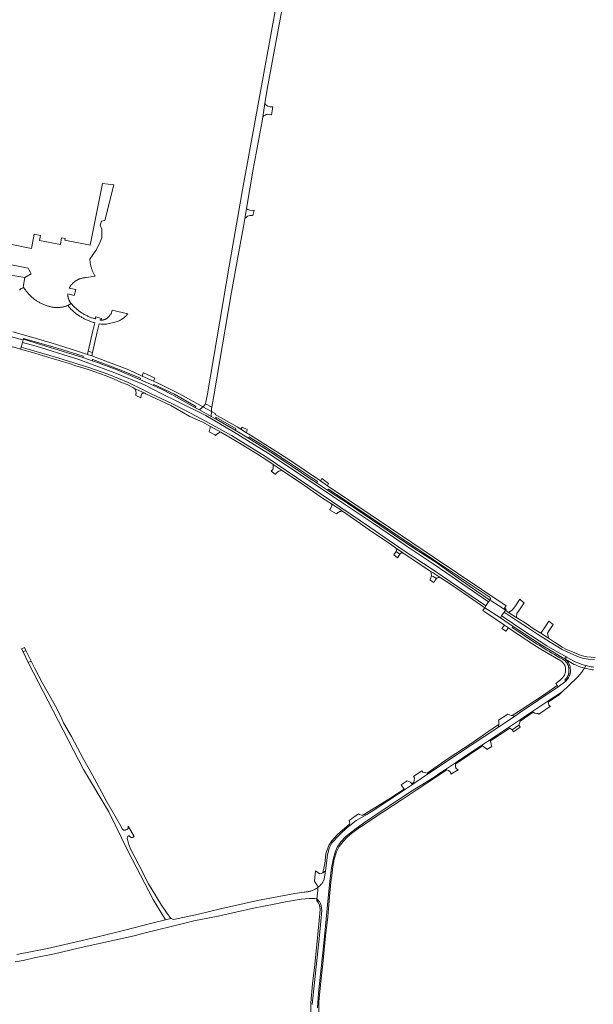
# Model space of a CAD drawing. Extents: x 146402 to 164798, y 455483 to 464134.
# Tile 538 of 575: x 163281 to 163585, y 458676 to 459199. Entities that reach past the tile are written whole.
import ezdxf

# ---------------------------------------------------------------- set-up
doc = ezdxf.new("R2010")
doc.units = 0
doc.header["$LTSCALE"] = 0.2
for name, color, linetype, lineweight in [('B-XX-VH-VERHARDING_ASFALT-GV', 252, 'CONTINUOUS', 18), ('B-XX-VH-VERHARDING_BETONSTRAATSTEEN-GV', 252, 'CONTINUOUS', 18), ('B-XX-VH-VERHARDING_FUNDERING_ZAND-GV', 252, 'CONTINUOUS', 18), ('B-XX-VH-VERHARDING_GRASBETONSTEEN-GV', 252, 'CONTINUOUS', 18), ('B-XX-VH-VERHARDING_HALFVERHARDING-GV', 252, 'CONTINUOUS', 18), ('B-XX-VH-VERHARDING_PUIN-GV', 252, 'CONTINUOUS', 18), ('B-XX-VH-VERHARDING_TEGEL-GV', 252, 'CONTINUOUS', 18)]:
    doc.layers.add(name, color=color, linetype=linetype, lineweight=lineweight)

msp = doc.modelspace()

# ---------------------------------------------------------------- linework, layer by layer
at = {"layer": 'B-XX-VH-VERHARDING_ASFALT-GV'}
for points in [[(163280.36, 459054.9), (163281.32, 459055.84), (163282.247, 459056.115), (163282.344, 459056.631), (163283.292, 459061.683), (163274.777, 459063.172)], [(163585.687, 458858.767), (163582.295, 458859.056), (163579.366, 458859.641), (163576.744, 458860.507), (163572.842, 458862.141), (163568.589, 458864.128), (163562.184, 458868.098), (163555.535, 458872.384), (163550.169, 458875.931), (163545.275, 458879.067), (163539.318, 458882.972), (163537.732, 458884.016), (163536.407, 458881.994), (163537.301, 458881.425), (163547.605, 458874.485), (163560.477, 458866.184), (163567.442, 458862.047), (163570.466, 458860.361), (163570.852, 458860.146), (163571.227, 458859.884), (163575.531, 458857.613), (163576.204, 458857.315), (163576.883, 458857.031), (163577.568, 458856.763), (163578.259, 458856.509), (163578.955, 458856.271), (163579.656, 458856.048), (163580.362, 458855.84), (163581.072, 458855.647), (163581.227, 458855.609), (163581.786, 458855.47), (163582.504, 458855.309), (163583.225, 458855.163), (163583.95, 458855.032), (163584.676, 458854.918), (163585.406, 458854.82)], [(163586.16, 458859.94), (163583.88, 458860.08), (163581.64, 458860.34), (163579.34, 458860.88), (163577.3, 458861.58), (163575.34, 458862.32), (163573.22, 458863.28), (163571.24, 458864), (163568.64, 458865.48), (163564.48, 458868.02), (163561.24, 458870.16), (163557.171, 458872.762), (163553.64, 458875.02), (163548.88, 458878.26), (163544.259, 458881.101), (163544, 458881.26), (163540.107, 458883.887), (163538.402, 458885.038), (163537.732, 458884.016), (163539.318, 458882.972), (163545.275, 458879.067), (163550.169, 458875.931), (163555.535, 458872.384), (163562.184, 458868.098), (163568.589, 458864.128), (163572.842, 458862.141), (163576.744, 458860.507), (163579.366, 458859.641), (163582.295, 458859.056), (163585.687, 458858.767)], [(163438.688, 458673.973), (163439.127, 458681.598), (163440.189, 458691.709), (163441.439, 458703.037), (163442.867, 458717.208), (163444.288, 458732.283), (163445.179, 458740.98), (163445.999, 458748.165), (163447.062, 458753.446), (163448.042, 458756.623), (163449.125, 458759.128), (163451.043, 458761.951), (163453.798, 458764.96), (163458.422, 458768.624), (163463.113, 458771.86), (163472.383, 458778.3), (163489.127, 458789.311), (163500, 458796.069), (163504.6, 458799.16), (163506.044, 458800.119), (163506.567, 458800.466), (163512.51, 458804.411), (163513.21, 458804.876), (163525.956, 458813.339), (163530.372, 458816.271), (163533.76, 458818.52), (163540.111, 458822.753), (163546.518, 458827.023), (163552.518, 458831.022), (163561.008, 458836.68), (163568.631, 458841.762), (163571.912, 458844.891), (163576.786, 458849.663), (163579.052, 458852.157), (163579.796, 458853.474), (163580.33, 458854.294), (163579.954, 458854.396), (163579.217, 458854.613), (163578.484, 458854.847), (163577.757, 458855.096), (163577.036, 458855.36), (163576.321, 458855.641), (163575.611, 458855.937), (163574.877, 458856.262), (163570.514, 458858.855), (163571.33, 458858.038), (163571.992, 458857.093), (163572.48, 458856.046), (163572.779, 458854.931), (163572.974, 458852.431), (163572.832, 458851.272), (163572.49, 458850.156), (163571.961, 458849.116), (163571.258, 458848.184), (163570.43, 458847.412), (163566.374, 458844.365), (163545.9, 458830.46), (163543.424, 458828.809), (163534.698, 458822.992), (163512.48, 458808.18), (163500, 458799.837), (163497.63, 458798.252), (163489.744, 458792.979), (163489.082, 458792.536), (163484.85, 458789.707), (163467.16, 458777.88), (163464.885, 458776.597), (163459.18, 458773.38), (163456.5, 458771.3), (163455.579, 458770.45), (163455.2, 458770.1), (163453.96, 458769.14), (163451.46, 458766.88), (163450.38, 458765.74), (163449.08, 458764.6), (163446.94, 458762.18), (163446.34, 458761.44), (163445.54, 458760.02), (163444.88, 458758.62), (163444.26, 458756.38), (163444, 458755.2), (163442.885, 458746.53), (163442.633, 458744.567), (163442.12, 458742.22), (163441.56, 458740.6), (163441.552, 458740.583), (163441.192, 458740.153), (163440.911, 458739.806), (163440.618, 458739.469), (163440.313, 458739.143), (163439.997, 458738.828), (163439.67, 458738.525), (163439.331, 458738.233), (163438.99, 458737.959), (163438.983, 458737.954), (163438.868, 458737.868), (163438.8, 458736.36), (163438.336, 458731.551), (163438.354, 458731.544), (163438.42, 458731.52), (163438.8, 458731.28), (163439.26, 458730.78), (163439.7, 458730.44), (163440.18, 458729.32), (163440.58, 458728), (163440.877, 458725.627), (163439.66, 458712.32), (163435.874, 458675.725)], [(163585.406, 458854.82), (163584.676, 458854.918), (163583.95, 458855.032), (163583.225, 458855.163), (163582.504, 458855.309), (163581.786, 458855.47), (163581.227, 458855.609), (163580.781, 458854.987), (163580.33, 458854.294), (163580.695, 458854.195), (163581.441, 458854.01), (163582.191, 458853.842), (163582.944, 458853.689), (163583.7, 458853.553), (163584.459, 458853.434), (163585.221, 458853.331)], [(163278.086, 458698.234), (163282.46, 458699.1), (163288.26, 458700.38), (163299, 458702.56), (163311.6, 458705.64), (163341.326, 458712.141), (163347.191, 458713.78), (163367.47, 458718.729), (163373.036, 458720.078), (163385.982, 458722.616), (163404.74, 458726.8), (163415.594, 458728.965), (163421.675, 458730.181), (163429.94, 458731.6), (163434.2, 458732), (163436.76, 458732.02), (163437.3, 458731.94), (163437.924, 458731.706), (163438.336, 458731.551), (163438.8, 458736.36), (163438.868, 458737.868), (163438.625, 458737.687), (163438.257, 458737.434), (163437.881, 458737.193), (163437.496, 458736.967), (163437.104, 458736.754), (163436.704, 458736.556), (163436.297, 458736.371), (163435.884, 458736.202), (163435.465, 458736.048), (163435.04, 458735.908), (163434.611, 458735.784), (163434.178, 458735.676), (163433.742, 458735.583), (163433.302, 458735.505), (163432.86, 458735.444), (163432.416, 458735.398), (163431.97, 458735.368), (163431.524, 458735.355), (163426.702, 458734.669), (163406.762, 458730.827), (163387.221, 458726.46), (163375.392, 458723.629), (163362.246, 458720.878), (163360.796, 458721.352), (163358.034, 458720.685), (163350.763, 458718.926), (163336.308, 458715.071), (163321.325, 458711.389), (163309.101, 458708.511), (163295.256, 458705.361), (163279.042, 458702.154)]]:
    msp.add_lwpolyline(points, dxfattribs=at)
for points in [[(163528.092, 458887.286), (163529.511, 458889.428), (163507.404, 458904.671), (163500, 458909.648), (163486.293, 458918.861), (163468.37, 458930.98), (163447.227, 458945.19), (163429.522, 458957.073), (163412.637, 458968.299), (163394.063, 458979.675), (163379.397, 458988.394), (163363.914, 458996.028), (163356.036, 459000), (163346.888, 459004.612), (163331.071, 459011.105), (163312.028, 459018.178), (163289.256, 459025.247), (163282.05, 459027.261), (163281.305, 459024.762), (163283.773, 459024.068), (163300.85, 459019.056), (163317.235, 459013.926), (163327.906, 459010.125), (163338.05, 459005.913), (163346.087, 459001.998), (163350.328, 459000), (163361.229, 458994.865), (163368.616, 458991.118), (163379.465, 458985.275), (163392.978, 458977.709), (163411.017, 458966.607), (163427.564, 458955.43), (163446.118, 458942.92), (163466.401, 458929.122), (163484.645, 458916.59), (163500, 458906.381), (163505.283, 458902.869)], [(163529.511, 458889.428), (163530.166, 458890.416), (163521.02, 458896.8), (163511.5, 458903.2), (163501.42, 458910.46), (163500, 458911.374), (163490.26, 458917.64), (163479.58, 458924.82), (163455.62, 458941.12), (163444.021, 458948.728), (163438.155, 458952.682), (163421.79, 458963.714), (163413.598, 458969.114), (163402.001, 458976.341), (163394.968, 458980.642), (163384.914, 458986.455), (163382.219, 458987.949), (163376.015, 458991.39), (163373.576, 458992.743), (163361.228, 458999.565), (163356.139, 459002.18), (163351.494, 459004.351), (163344.639, 459007.437), (163344.412, 459007.532), (163332.231, 459012.618), (163320.749, 459016.931), (163319.08, 459017.49), (163313.995, 459019.194), (163301.381, 459023.122), (163292.095, 459025.939), (163282.527, 459028.863), (163282.443, 459028.58), (163282.05, 459027.261), (163289.256, 459025.247), (163312.028, 459018.178), (163331.071, 459011.105), (163346.888, 459004.612), (163356.036, 459000), (163363.914, 458996.028), (163379.397, 458988.394), (163394.063, 458979.675), (163412.637, 458968.299), (163429.522, 458957.073), (163447.227, 458945.19), (163468.37, 458930.98), (163486.293, 458918.861), (163500, 458909.648), (163507.404, 458904.671)], [(163341.016, 459003.077), (163342.2, 459002.48), (163346.964, 459000.267), (163347.53, 459000), (163360.76, 458993.76), (163370.82, 458987.84), (163377.78, 458984.86), (163381.831, 458982.627), (163387.314, 458979.584), (163390.78, 458977.66), (163398.04, 458973.16), (163406.8, 458967.9), (163411.2, 458965.06), (163415.148, 458962.378), (163419.855, 458959.181), (163431.84, 458951.26), (163441.24, 458944.56), (163446.107, 458941.431), (163451.04, 458938.26), (163451.894, 458937.666), (163455.957, 458934.839), (163467.84, 458926.5), (163477.22, 458920.24), (163480.136, 458918.234), (163484.043, 458915.561), (163494.8, 458908.2), (163498.785, 458905.631), (163500, 458904.848), (163503.758, 458902.424), (163508.82, 458899.16), (163518.86, 458892.26), (163527.415, 458886.265), (163528.092, 458887.286), (163505.283, 458902.869), (163500, 458906.381), (163484.645, 458916.59), (163466.401, 458929.122), (163446.118, 458942.92), (163427.564, 458955.43), (163411.017, 458966.607), (163392.978, 458977.709), (163379.465, 458985.275), (163368.616, 458991.118), (163361.229, 458994.865), (163350.328, 459000), (163346.087, 459001.998), (163338.05, 459005.913), (163327.906, 459010.125), (163317.235, 459013.926), (163300.85, 459019.056), (163283.773, 459024.068), (163281.305, 459024.762), (163280.958, 459023.598), (163288.66, 459021.48), (163297.76, 459018.6), (163300.92, 459017.8), (163302.489, 459017.331), (163306.2, 459016.22), (163310.42, 459014.84), (163313.5, 459013.9), (163317.42, 459012.6), (163326.46, 459009.42), (163330.76, 459007.66), (163334.68, 459005.98), (163337.6, 459004.8)], [(163342.161, 458998.98), (163344.78, 458997.881), (163344.96, 458999.06), (163345.4, 459000), (163345.84, 459000.2), (163346.964, 459000.267), (163342.2, 459002.48), (163341.016, 459003.077), (163341.82, 459002.4), (163342.18, 459001.56), (163342.3, 459000.18), (163342.279, 459000)], [(163384.55, 458977.857), (163385, 458978.4), (163385.78, 458978.94), (163386.64, 458979.4), (163387.314, 458979.584), (163381.831, 458982.627), (163381.114, 458979.696), (163384.061, 458978.161)], [(163414.074, 458958.778), (163416.224, 458957.238), (163416.288, 458957.313), (163416.821, 458957.935), (163417.466, 458958.268), (163418.2, 458958.82), (163418.98, 458959.08), (163419.855, 458959.181), (163415.148, 458962.378), (163415.18, 458960.6), (163414.88, 458959.66), (163414.28, 458958.98)], [(163498.439, 458901.004), (163500.406, 458899.674), (163501.2, 458900.98), (163501.8, 458901.78), (163500, 458902.877), (163499.24, 458903.34), (163498.5, 458901.1)], [(163540.107, 458883.887), (163544, 458881.26), (163544.259, 458881.101), (163544.541, 458883.308), (163545.817, 458885.156), (163548.379, 458888.87), (163546.729, 458890.176), (163546.094, 458890.839), (163543.37, 458886.892), (163542.055, 458884.986)], [(163542.519, 458876.463), (163548.767, 458872.255), (163552.76, 458869.618), (163557.417, 458866.652), (163562.124, 458863.767), (163568.64, 458859.957), (163569.571, 458859.515), (163570.514, 458858.855), (163570.466, 458860.361), (163567.442, 458862.047), (163560.477, 458866.184), (163547.605, 458874.485), (163537.301, 458881.425), (163536.407, 458881.994), (163535.764, 458881.013), (163538.081, 458879.453)], [(163536.596, 458875.249), (163538.718, 458873.826), (163538.755, 458873.883), (163538.845, 458873.994), (163538.859, 458874.008), (163539.88, 458875.44), (163540.119, 458875.592), (163537.964, 458877.046)], [(163570.466, 458860.361), (163570.514, 458858.855), (163574.877, 458856.262), (163575.611, 458855.937), (163576.321, 458855.641), (163577.036, 458855.36), (163577.757, 458855.096), (163578.484, 458854.847), (163579.217, 458854.613), (163579.954, 458854.396), (163580.33, 458854.294), (163580.781, 458854.987), (163581.227, 458855.609), (163581.072, 458855.647), (163580.362, 458855.84), (163579.656, 458856.048), (163578.955, 458856.271), (163578.259, 458856.509), (163577.568, 458856.763), (163576.883, 458857.031), (163576.204, 458857.315), (163575.531, 458857.613), (163571.227, 458859.884), (163570.852, 458860.146)]]:
    msp.add_lwpolyline(points, close=True, dxfattribs=at)
at = {"layer": 'B-XX-VH-VERHARDING_BETONSTRAATSTEEN-GV'}
msp.add_lwpolyline([(163274.404, 459068.821), (163285.101, 459066.718), (163285.114, 459066.683), (163285.251, 459066.337), (163285.395, 459065.993), (163285.546, 459065.652), (163285.705, 459065.315), (163285.871, 459064.981), (163286.044, 459064.651), (163286.224, 459064.325), (163286.411, 459064.002), (163286.605, 459063.684), (163283.292, 459061.683), (163282.344, 459056.631), (163283.58, 459055.145), (163283.819, 459054.806), (163284.065, 459054.471), (163284.317, 459054.141), (163284.576, 459053.817), (163284.841, 459053.497), (163285.111, 459053.182), (163285.388, 459052.873), (163285.671, 459052.569), (163285.959, 459052.271), (163286.254, 459051.978), (163286.554, 459051.691), (163286.859, 459051.409), (163287.17, 459051.134), (163287.485, 459050.865), (163287.806, 459050.602), (163288.133, 459050.345), (163288.464, 459050.094), (163288.799, 459049.85), (163289.14, 459049.612), (163289.484, 459049.381), (163289.834, 459049.157), (163290.187, 459048.939), (163290.545, 459048.728), (163290.907, 459048.525), (163291.272, 459048.328), (163291.641, 459048.138), (163292.014, 459047.955), (163292.391, 459047.78), (163292.517, 459047.723), (163295.562, 459046.509), (163295.901, 459046.404), (163296.242, 459046.307), (163296.585, 459046.218), (163296.93, 459046.136), (163297.277, 459046.062), (163297.626, 459045.996), (163297.975, 459045.938), (163298.326, 459045.888), (163298.679, 459045.846), (163299.032, 459045.811), (163299.385, 459045.785), (163299.739, 459045.766), (163300.094, 459045.756), (163300.104, 459045.756), (163300.448, 459045.754), (163300.803, 459045.759), (163301.157, 459045.773), (163301.511, 459045.795), (163301.865, 459045.824), (163302.218, 459045.862), (163302.569, 459045.907), (163302.92, 459045.961), (163303.269, 459046.022), (163303.617, 459046.091), (163303.963, 459046.168), (163304.307, 459046.253), (163304.65, 459046.345), (163304.99, 459046.446), (163305.328, 459046.553), (163305.416, 459046.583), (163306.029, 459046.786), (163307.858, 459047.904), (163307.712, 459048.07), (163307.565, 459048.253), (163307.424, 459048.441), (163307.29, 459048.634), (163307.162, 459048.831), (163307.041, 459049.033), (163306.927, 459049.238), (163306.82, 459049.447), (163306.72, 459049.66), (163306.628, 459049.876), (163306.543, 459050.095), (163306.465, 459050.317), (163306.395, 459050.541), (163306.333, 459050.768), (163306.278, 459050.996), (163306.231, 459051.227), (163306.193, 459051.458), (163306.162, 459051.691), (163306.139, 459051.925), (163306.124, 459052.16), (163306.117, 459052.394), (163306.117, 459052.629), (163306.126, 459052.864), (163306.14, 459053.059), (163309.497, 459052.217), (163310.263, 459055.347), (163306.82, 459056.111), (163306.961, 459056.364), (163307.108, 459056.613), (163307.263, 459056.858), (163307.424, 459057.098), (163307.591, 459057.334), (163307.766, 459057.565), (163307.946, 459057.792), (163308.133, 459058.013), (163308.325, 459058.229), (163308.524, 459058.439), (163308.728, 459058.644), (163308.938, 459058.844), (163309.154, 459059.037), (163309.374, 459059.225), (163309.6, 459059.406), (163309.831, 459059.581), (163310.066, 459059.749), (163310.306, 459059.911), (163310.55, 459060.066), (163310.799, 459060.214), (163311.051, 459060.356), (163311.308, 459060.49), (163311.568, 459060.618), (163311.831, 459060.738), (163312.098, 459060.85), (163312.367, 459060.956), (163312.64, 459061.054), (163312.915, 459061.144), (163313.192, 459061.227), (163313.472, 459061.302), (163313.753, 459061.369), (163314.036, 459061.428), (163314.321, 459061.48), (163314.607, 459061.523), (163314.895, 459061.559), (163315.183, 459061.587), (163315.472, 459061.606), (163315.761, 459061.618), (163315.833, 459061.62), (163320.645, 459062.357), (163320.493, 459062.605), (163320.295, 459062.943), (163320.103, 459063.285), (163319.919, 459063.63), (163319.742, 459063.979), (163319.571, 459064.332), (163319.409, 459064.688), (163319.253, 459065.048), (163319.105, 459065.41), (163318.964, 459065.776), (163318.831, 459066.144), (163318.705, 459066.515), (163318.587, 459066.888), (163318.476, 459067.264), (163318.374, 459067.642), (163318.279, 459068.022), (163318.191, 459068.404), (163318.112, 459068.787), (163318.04, 459069.172), (163317.977, 459069.559), (163317.921, 459069.946), (163317.873, 459070.335), (163317.833, 459070.725), (163317.801, 459071.115), (163317.777, 459071.506), (163320.922, 459075.984), (163322.922, 459079.733), (163324.19, 459082.693), (163324.154, 459087.302), (163323.215, 459089.507), (163323.937, 459091.54), (163325.778, 459091.923), (163330.609, 459110.95), (163324.445, 459111.667), (163317.968, 459078.858), (163304.518, 459081.513), (163304.681, 459082.337), (163302.817, 459082.705), (163302.123, 459079.193), (163291.037, 459081.381), (163291.556, 459084.011), (163288.279, 459084.658), (163286.796, 459077.143), (163275.396, 459079.393)], dxfattribs=at)
for points in [[(163267.564, 459022.696), (163267.062, 459020.706), (163270.705, 459019.677), (163271.121, 459021.299), (163271.461, 459022.625), (163276.949, 459024.849), (163280.958, 459023.598), (163281.305, 459024.762), (163282.05, 459027.261), (163282.443, 459028.58), (163280.125, 459029.196), (163267.855, 459032.456), (163265.58, 459033.06), (163264.984, 459033.229), (163264.672, 459032.117), (163263.974, 459029.632), (163263.678, 459028.576), (163266.81, 459027.791), (163267.796, 459023.615)], [(163282.527, 459028.863), (163292.095, 459025.939), (163301.381, 459023.122), (163313.995, 459019.194), (163314.178, 459019.676), (163314.275, 459019.888), (163300.639, 459024.14), (163282.647, 459029.265)], [(163318.791, 459020.047), (163319.192, 459021.798), (163317.904, 459022.266), (163316.905, 459022.586), (163316.493, 459020.807)], [(163319.08, 459017.49), (163320.749, 459016.931), (163332.231, 459012.618), (163344.412, 459007.532), (163344.582, 459007.951), (163344.659, 459008.21), (163333.357, 459012.883), (163319.311, 459018.18), (163319.227, 459017.982)], [(163345.54, 459009.363), (163351.614, 459006.611), (163352.317, 459008.324), (163350.186, 459009.327), (163346.269, 459011.082), (163346.178, 459010.867)], [(163445.098, 458938.371), (163448.725, 458936.254), (163448.894, 458936.38), (163449.109, 458936.565), (163449.334, 458936.737), (163449.568, 458936.896), (163449.811, 458937.042), (163450.061, 458937.174), (163450.319, 458937.291), (163450.583, 458937.394), (163450.852, 458937.482), (163451.126, 458937.554), (163451.404, 458937.611), (163451.684, 458937.652), (163451.821, 458937.666), (163451.894, 458937.666), (163451.04, 458938.26), (163446.107, 458941.431), (163446.18, 458940.7), (163446.12, 458939.98), (163445.36, 458938.72)], [(163480.42, 458916.14), (163482.453, 458914.727), (163482.62, 458914.96), (163482.98, 458915.28), (163483.46, 458915.46), (163484.043, 458915.561), (163480.136, 458918.234), (163480.6, 458917.14), (163480.58, 458916.6)], [(163499.24, 458903.34), (163500, 458902.877), (163501.8, 458901.78), (163501.98, 458902.02), (163502.66, 458902.32), (163503.758, 458902.424), (163500, 458904.848), (163498.785, 458905.631), (163499.06, 458904.44)], [(163535.764, 458881.013), (163536.407, 458881.994), (163537.732, 458884.016), (163538.402, 458885.038), (163536.68, 458886.2), (163530.82, 458889.96), (163530.166, 458890.416), (163529.511, 458889.428), (163528.092, 458887.286), (163527.415, 458886.265)], [(163542.01, 458829.045), (163542.363, 458828.972), (163543.424, 458828.809), (163545.9, 458830.46), (163566.374, 458844.365), (163565.947, 458845.002), (163558.623, 458839.972), (163545.41, 458831.303)], [(163553.133, 458830.8), (163554.121, 458830.443), (163555.096, 458830.107), (163555.179, 458830.165), (163555.299, 458830.182), (163555.421, 458830.183), (163555.541, 458830.169), (163555.659, 458830.138), (163555.771, 458830.093), (163555.876, 458830.033), (163555.973, 458829.959), (163556.026, 458829.906), (163556.059, 458829.874), (163556.133, 458829.778), (163556.156, 458829.738), (163562.429, 458834.049), (163562.312, 458834.049), (163562.191, 458834.065), (163562.074, 458834.097), (163561.962, 458834.144), (163561.857, 458834.205), (163561.761, 458834.279), (163561.676, 458834.366), (163561.602, 458834.463), (163561.572, 458834.515), (163561.542, 458834.568), (163561.496, 458834.681), (163561.466, 458834.798), (163561.451, 458834.919), (163561.452, 458834.98), (163561.132, 458836.204), (163561.008, 458836.68), (163552.518, 458831.022)], [(163561.008, 458836.68), (163561.132, 458836.204), (163566.934, 458840.123), (163568.631, 458841.762)], [(163540.762, 458822.345), (163541.969, 458821.588), (163545.631, 458824.028), (163546.262, 458826.159), (163546.518, 458827.023), (163540.111, 458822.753)], [(163553.133, 458830.8), (163552.518, 458831.022), (163546.518, 458827.023), (163546.262, 458826.159)], [(163496.873, 458798.427), (163497.63, 458798.252), (163500, 458799.837), (163512.48, 458808.18), (163534.698, 458822.992), (163534.772, 458823.511), (163534.817, 458824.009), (163534.842, 458824.286), (163531.43, 458822.021), (163520.265, 458814.237), (163508.013, 458806.271)], [(163530.372, 458816.271), (163530.471, 458815.718), (163540.762, 458822.345), (163540.111, 458822.753), (163533.76, 458818.52)], [(163542.71, 458820.477), (163546.322, 458822.966), (163545.631, 458824.028), (163541.969, 458821.588), (163542.524, 458820.756)], [(163526.344, 458813.017), (163528.365, 458811.337), (163528.57, 458811.029), (163531.159, 458812.735), (163530.948, 458813.052), (163530.471, 458815.718), (163530.372, 458816.271), (163525.956, 458813.339)], [(163526.344, 458813.017), (163525.956, 458813.339), (163513.21, 458804.876), (163512.51, 458804.411), (163512.02, 458803.366)], [(163490.075, 458795.774), (163489.821, 458793.632), (163489.744, 458792.979), (163497.63, 458798.252), (163496.873, 458798.427), (163494.617, 458798.95), (163494.095, 458799.687), (163489.661, 458796.716), (163489.649, 458796.709), (163490.104, 458796.02)], [(163462.787, 458776.271), (163463.4, 458776.3), (163464.885, 458776.597), (163467.16, 458777.88), (163484.85, 458789.707), (163484.611, 458790.065), (163476.565, 458784.701), (163467.271, 458778.987)], [(163483.101, 458792.323), (163484.611, 458790.065), (163484.85, 458789.707), (163489.082, 458792.536), (163488.758, 458792.921), (163488.113, 458793.687), (163487.118, 458793.994), (163486.318, 458794.478)], [(163488.758, 458792.921), (163489.082, 458792.536), (163489.744, 458792.979), (163489.821, 458793.632)], [(163441.57, 458745.644), (163442.1, 458745.9), (163442.885, 458746.53), (163444, 458755.2), (163444.26, 458756.38), (163444.88, 458758.62), (163445.54, 458760.02), (163446.34, 458761.44), (163446.94, 458762.18), (163449.08, 458764.6), (163450.38, 458765.74), (163451.46, 458766.88), (163453.96, 458769.14), (163455.2, 458770.1), (163455.579, 458770.45), (163455.682, 458771.364), (163449.314, 458765.881), (163446.298, 458762.591), (163444.607, 458760.065), (163443.769, 458757.808), (163443.16, 458755.685), (163442.523, 458750.473), (163441.571, 458745.653)], [(163438.99, 458737.959), (163439.331, 458738.233), (163439.67, 458738.525), (163439.997, 458738.828), (163440.313, 458739.143), (163440.618, 458739.469), (163440.911, 458739.806), (163441.192, 458740.153), (163441.552, 458740.583), (163441.56, 458740.6), (163442.12, 458742.22), (163442.633, 458744.567), (163442.885, 458746.53), (163442.1, 458745.9), (163441.57, 458745.644), (163440.786, 458745.266), (163439.727, 458745.046), (163439.627, 458745.138), (163438.901, 458745.809), (163437.517, 458746.657), (163437.015, 458741.135), (163438.314, 458739.252)]]:
    msp.add_lwpolyline(points, close=True, dxfattribs=at)
at = {"layer": 'B-XX-VH-VERHARDING_FUNDERING_ZAND-GV'}
for points in [[(163412.093, 459148.36), (163412.875, 459148.278), (163414.23, 459148.137), (163415.02, 459152.283), (163413.552, 459152.372), (163412.216, 459152.717), (163411.222, 459153.451), (163410.677, 459154.004), (163409.57, 459147.063), (163410.216, 459147.659), (163410.866, 459147.975), (163411.448, 459148.252)], [(163404.381, 459094.678), (163405.024, 459097.429), (163404.286, 459097.357), (163402.744, 459097.39), (163401.7, 459097.775), (163401.123, 459098.236), (163400.951, 459098.383), (163400.728, 459097.087), (163400.016, 459092.943), (163400.713, 459093.624), (163401.554, 459094.241), (163402.71, 459094.532)], [(163281.507, 458864.539), (163282.3, 458862.943), (163283.795, 458863.686), (163283.064, 458865.156)], [(163351.479, 458731.424), (163358.034, 458720.685), (163360.796, 458721.352), (163358.441, 458724.514), (163355.851, 458728.336), (163353.29, 458732.468), (163348.917, 458739.729), (163343.724, 458749.74), (163339.469, 458757.931), (163338.59, 458760.154), (163338.128, 458761.821), (163337.737, 458763.228), (163337.579, 458763.861), (163337.592, 458764.217), (163337.714, 458764.527), (163338.037, 458764.962), (163338.16, 458765.056), (163338.295, 458765.119), (163338.451, 458765.154), (163338.503, 458765.165), (163338.765, 458765.139), (163338.901, 458765.073), (163339.306, 458764.589), (163339.726, 458764.328), (163339.989, 458764.283), (163340.36, 458764.285), (163341.329, 458764.843), (163338.112, 458770.361), (163338.137, 458770.024), (163338.064, 458769.328), (163337.742, 458768.846), (163337.156, 458768.425), (163336.794, 458768.319), (163336.615, 458768.267), (163336.167, 458768.249), (163335.718, 458768.309), (163335.159, 458768.739), (163331.924, 458774.46), (163326.642, 458783.589), (163318.966, 458797.747), (163314.34, 458805.967), (163308.083, 458817.952), (163303.864, 458825.277), (163302.859, 458827.34), (163300.217, 458832.759), (163292.653, 458846.238), (163288.539, 458854.027), (163286.603, 458858.034), (163285.108, 458857.291), (163314.425, 458800.467), (163327.787, 458777.977), (163337.973, 458757.207)]]:
    msp.add_lwpolyline(points, close=True, dxfattribs=at)
at = {"layer": 'B-XX-VH-VERHARDING_GRASBETONSTEEN-GV'}
msp.add_lwpolyline([(163570.43, 458847.412), (163571.258, 458848.184), (163571.961, 458849.116), (163572.49, 458850.156), (163572.832, 458851.272), (163572.974, 458852.431), (163572.779, 458854.931), (163572.48, 458856.046), (163571.992, 458857.093), (163571.33, 458858.038), (163570.514, 458858.855), (163569.571, 458859.515), (163568.64, 458859.957), (163562.124, 458863.767), (163557.417, 458866.652), (163552.76, 458869.618), (163548.767, 458872.255), (163542.519, 458876.463), (163542.082, 458875.775), (163548.324, 458871.587), (163549.649, 458870.703), (163550.978, 458869.826), (163552.311, 458868.955), (163553.649, 458868.091), (163554.991, 458867.233), (163556.337, 458866.383), (163557.688, 458865.539), (163559.043, 458864.702), (163560.402, 458863.872), (163561.765, 458863.049), (163563.132, 458862.232), (163564.504, 458861.422), (163565.879, 458860.62), (163567.258, 458859.824), (163568.297, 458859.231), (163568.485, 458859.157), (163568.682, 458859.071), (163568.877, 458858.978), (163569.067, 458858.878), (163569.254, 458858.77), (163569.437, 458858.656), (163569.616, 458858.535), (163569.789, 458858.407), (163569.958, 458858.273), (163570.122, 458858.133), (163570.281, 458857.987), (163570.434, 458857.835), (163570.581, 458857.678), (163570.723, 458857.515), (163570.858, 458857.347), (163570.987, 458857.174), (163571.109, 458856.997), (163571.225, 458856.815), (163571.334, 458856.629), (163571.436, 458856.439), (163571.53, 458856.245), (163571.618, 458856.048), (163571.698, 458855.848), (163571.771, 458855.645), (163571.836, 458855.44), (163571.894, 458855.232), (163571.943, 458855.022), (163571.985, 458854.811), (163572.019, 458854.598), (163572.045, 458854.384), (163572.064, 458854.169), (163572.074, 458853.954), (163572.076, 458853.738), (163572.103, 458853.579), (163572.133, 458853.364), (163572.155, 458853.148), (163572.169, 458852.931), (163572.175, 458852.714), (163572.173, 458852.497), (163572.163, 458852.28), (163572.145, 458852.064), (163572.119, 458851.849), (163572.085, 458851.634), (163572.043, 458851.421), (163571.993, 458851.21), (163571.936, 458851.001), (163571.871, 458850.794), (163571.798, 458850.589), (163571.718, 458850.388), (163571.63, 458850.189), (163571.536, 458849.994), (163571.434, 458849.802), (163571.325, 458849.614), (163571.209, 458849.431), (163571.087, 458849.252), (163570.957, 458849.077), (163570.822, 458848.907), (163570.681, 458848.743), (163570.533, 458848.584), (163570.38, 458848.43), (163570.221, 458848.282), (163570.057, 458848.14), (163569.888, 458848.004)], close=True, dxfattribs=at)
for points in [[(163439.329, 458669.305), (163439.421, 458677.224), (163440.431, 458687.762), (163441.431, 458697.297), (163442.952, 458712.126), (163444.08, 458722.172), (163445.022, 458732.955), (163445.813, 458740.59), (163446.191, 458744.233), (163446.781, 458749.018), (163447.51, 458752.867), (163448.797, 458756.655), (163450.222, 458759.639), (163452.208, 458762.215), (163454.443, 458764.449), (163456.728, 458766.453), (163460.928, 458769.621), (163461.851, 458770.226), (163473.405, 458777.808), (163483.575, 458784.566), (163491.081, 458789.466), (163507.295, 458800.285), (163507.28, 458800.29), (163506.567, 458800.466), (163506.044, 458800.119), (163504.6, 458799.16), (163500, 458796.069), (163489.127, 458789.311), (163472.383, 458778.3), (163463.113, 458771.86), (163458.422, 458768.624), (163453.798, 458764.96), (163451.043, 458761.951), (163449.125, 458759.128), (163448.042, 458756.623), (163447.062, 458753.446), (163445.999, 458748.165), (163445.179, 458740.98), (163444.288, 458732.283), (163442.867, 458717.208), (163441.439, 458703.037), (163440.189, 458691.709), (163439.127, 458681.598), (163438.688, 458673.973)], [(163435.874, 458675.725), (163439.66, 458712.32), (163440.877, 458725.627), (163440.58, 458728), (163440.18, 458729.32), (163439.7, 458730.44), (163439.26, 458730.78), (163438.8, 458731.28), (163438.42, 458731.52), (163438.354, 458731.544), (163438.285, 458730.815), (163438.972, 458729.899), (163439.687, 458728.655), (163440.116, 458726.145), (163439.516, 458720.341), (163438.477, 458709.294), (163437.048, 458695.37), (163436.059, 458686.557), (163435.144, 458676.562), (163435.063, 458671.797)]]:
    msp.add_lwpolyline(points, dxfattribs=at)
at = {"layer": 'B-XX-VH-VERHARDING_HALFVERHARDING-GV'}
msp.add_lwpolyline([(163282.3, 458862.943), (163285.108, 458857.291), (163286.603, 458858.034), (163283.795, 458863.686)], close=True, dxfattribs=at)
at = {"layer": 'B-XX-VH-VERHARDING_PUIN-GV'}
msp.add_lwpolyline([(163419.86, 459223.7), (163398.9, 459108.24), (163391.78, 459067.78), (163380.196, 459000), (163379.42, 458995.46), (163379.106, 458994.681), (163382.53, 458992.86), (163383.74, 459000), (163392.56, 459052), (163397.66, 459079.24), (163399.305, 459088.809), (163400.016, 459092.943), (163400.728, 459097.087), (163400.951, 459098.383), (163404.54, 459119.26), (163409.2, 459144.74), (163409.57, 459147.063), (163410.677, 459154.004), (163411.9, 459161.68), (163419.64, 459203.64)], dxfattribs=at)
for points in [[(163377.825, 458992.942), (163382.334, 458990.518), (163382.32, 458991.12), (163382.38, 458991.98), (163382.53, 458992.86), (163379.106, 458994.681), (163378.84, 458994.02), (163378.18, 458993.2)], [(163397.936, 458981.187), (163401.011, 458979.297), (163401.1, 458980.22), (163401.24, 458980.62), (163401.397, 458980.904), (163398.643, 458982.175), (163398.36, 458981.68)], [(163440.176, 458953.687), (163443.934, 458951.157), (163444.12, 458951.56), (163444.578, 458952.312), (163440.925, 458954.938)], [(163479.179, 458914.354), (163481.161, 458912.926), (163482.453, 458914.727), (163480.42, 458916.14)], [(163561.24, 458870.16), (163560.776, 458872.831), (163562.058, 458874.771), (163563.79, 458877.394), (163561.442, 458879.252), (163559.451, 458876.227), (163557.171, 458872.762)], [(163534.698, 458822.992), (163543.424, 458828.809), (163542.363, 458828.972), (163542.01, 458829.045), (163541.405, 458829.171), (163540.576, 458829.458), (163539.766, 458829.854), (163534.824, 458826.569), (163534.843, 458825.962), (163534.885, 458825.368), (163534.882, 458824.74), (163534.842, 458824.286), (163534.817, 458824.009), (163534.772, 458823.511)], [(163507.295, 458800.285), (163508.258, 458799.94), (163508.999, 458799.35), (163509.408, 458798.71), (163509.501, 458797.935), (163513.399, 458800.329), (163513.293, 458800.34), (163513.158, 458800.371), (163513.028, 458800.416), (163512.904, 458800.477), (163512.788, 458800.551), (163512.682, 458800.639), (163512.586, 458800.738), (163512.504, 458800.845), (163512.029, 458801.407), (163511.885, 458801.78), (163511.848, 458802.152), (163511.848, 458802.609), (163511.993, 458803.307), (163512.02, 458803.366), (163512.51, 458804.411), (163506.567, 458800.466), (163507.28, 458800.29)], [(163455.682, 458771.364), (163455.579, 458770.45), (163456.5, 458771.3), (163459.18, 458773.38), (163464.885, 458776.597), (163463.4, 458776.3), (163462.787, 458776.271), (163462.12, 458776.24), (163460.92, 458776.62), (163460.467, 458776.895), (163455.53, 458773.386), (163455.76, 458772.06)]]:
    msp.add_lwpolyline(points, close=True, dxfattribs=at)
at = {"layer": 'B-XX-VH-VERHARDING_TEGEL-GV'}
for points in [[(163319.414, 459033.417), (163316.905, 459022.586), (163317.904, 459022.266), (163319.192, 459021.798), (163321.718, 459032.832), (163322.688, 459037.07), (163323.615, 459036.988), (163326.609, 459036.934), (163330.535, 459037.72), (163333.36, 459038.736), (163333.659, 459038.889), (163333.955, 459039.048), (163334.246, 459039.215), (163334.534, 459039.388), (163334.817, 459039.569), (163335.096, 459039.756), (163335.37, 459039.949), (163335.64, 459040.149), (163335.905, 459040.356), (163336.165, 459040.569), (163336.42, 459040.787), (163336.669, 459041.012), (163336.913, 459041.243), (163337.151, 459041.479), (163337.384, 459041.722), (163337.483, 459041.828), (163337.994, 459042.347), (163329.688, 459044.38), (163329.156, 459042.203), (163328.691, 459042.317), (163328.6, 459042.113), (163328.51, 459041.928), (163328.412, 459041.747), (163328.307, 459041.569), (163328.196, 459041.396), (163328.077, 459041.227), (163327.953, 459041.063), (163327.821, 459040.904), (163327.684, 459040.75), (163327.541, 459040.601), (163327.393, 459040.458), (163327.239, 459040.321), (163327.08, 459040.19), (163326.915, 459040.066), (163326.747, 459039.948), (163326.573, 459039.836), (163326.396, 459039.731), (163326.214, 459039.633), (163326.029, 459039.543), (163325.84, 459039.459), (163325.649, 459039.383), (163325.454, 459039.315), (163325.257, 459039.254), (163325.058, 459039.201), (163324.857, 459039.155), (163324.655, 459039.117), (163324.451, 459039.087), (163324.245, 459039.066), (163324.04, 459039.052), (163323.834, 459039.046), (163323.628, 459039.048), (163323.422, 459039.058), (163323.216, 459039.076), (163323.182, 459039.08), (163323.234, 459039.328), (163323.758, 459039.224), (163323.946, 459040), (163320.851, 459040.757), (163320.676, 459039.905), (163320.891, 459039.871), (163320.818, 459039.681), (163319.018, 459040.198), (163318.584, 459040.357), (163318.153, 459040.524), (163317.724, 459040.698), (163317.299, 459040.88), (163316.877, 459041.069), (163316.458, 459041.265), (163316.043, 459041.469), (163315.631, 459041.679), (163315.223, 459041.897), (163314.819, 459042.122), (163314.419, 459042.354), (163314.023, 459042.592), (163313.631, 459042.837), (163313.244, 459043.09), (163312.86, 459043.348), (163312.482, 459043.614), (163312.108, 459043.886), (163311.738, 459044.164), (163311.374, 459044.449), (163311.015, 459044.74), (163310.66, 459045.037), (163310.311, 459045.34), (163309.967, 459045.649), (163309.629, 459045.964), (163309.296, 459046.285), (163309.208, 459046.372), (163307.858, 459047.904), (163306.029, 459046.786), (163306.945, 459045.789), (163307.267, 459045.443), (163307.595, 459045.103), (163307.928, 459044.769), (163308.267, 459044.44), (163308.611, 459044.117), (163308.962, 459043.8), (163309.317, 459043.489), (163309.677, 459043.184), (163310.043, 459042.885), (163310.413, 459042.592), (163310.789, 459042.306), (163311.169, 459042.026), (163311.554, 459041.752), (163311.944, 459041.485), (163312.338, 459041.225), (163312.736, 459040.971), (163313.139, 459040.725), (163313.546, 459040.485), (163313.957, 459040.251), (163314.371, 459040.025), (163314.79, 459039.806), (163315.212, 459039.595), (163315.637, 459039.39), (163316.067, 459039.193), (163316.499, 459039.002), (163316.934, 459038.82), (163317.373, 459038.644), (163317.814, 459038.476), (163318.258, 459038.316), (163318.705, 459038.163), (163319.155, 459038.018), (163319.606, 459037.88), (163320.06, 459037.75), (163320.064, 459037.749), (163320.397, 459037.661)], [(163376.015, 458991.39), (163382.219, 458987.949), (163382.334, 458990.518), (163377.825, 458992.942)], [(163382.219, 458987.949), (163384.914, 458986.455), (163384.622, 458987.482), (163395.445, 458981.31), (163394.968, 458980.642), (163402.001, 458976.341), (163402.44, 458977.008), (163403.132, 458976.585), (163404.887, 458975.506), (163406.638, 458974.419), (163408.385, 458973.326), (163410.127, 458972.227), (163411.865, 458971.12), (163413.599, 458970.007), (163415.329, 458968.887), (163417.054, 458967.76), (163418.775, 458966.627), (163420.491, 458965.487), (163422.203, 458964.34), (163438.588, 458953.314), (163438.155, 458952.682), (163444.021, 458948.728), (163444.501, 458949.327), (163500, 458912.04), (163530.255, 458891.713), (163530.125, 458891.441), (163530.601, 458891.073), (163530.166, 458890.416), (163530.82, 458889.96), (163536.68, 458886.2), (163538.402, 458885.038), (163538.798, 458885.641), (163537.962, 458886.19), (163538.766, 458887.321), (163500, 458913.416), (163443.934, 458951.157), (163440.176, 458953.687), (163422.868, 458965.338), (163414.66, 458970.749), (163403.079, 458978.025), (163401.011, 458979.297), (163397.936, 458981.187), (163396.04, 458982.353), (163384.39, 458989.004), (163384.362, 458989.428), (163382.334, 458990.518)], [(163537.964, 458877.046), (163540.119, 458875.592), (163541.386, 458874.737), (163551.645, 458867.898), (163556.331, 458864.913), (163561.069, 458862.01), (163567.762, 458858.098), (163567.816, 458858.067), (163568.06, 458857.919), (163568.295, 458857.756), (163568.521, 458857.581), (163568.737, 458857.394), (163568.942, 458857.194), (163569.135, 458856.984), (163569.317, 458856.763), (163569.485, 458856.532), (163569.641, 458856.292), (163569.783, 458856.044), (163569.91, 458855.788), (163570.023, 458855.526), (163570.093, 458855.314), (163570.181, 458855.005), (163570.253, 458854.692), (163570.309, 458854.376), (163570.35, 458854.057), (163570.374, 458853.736), (163570.383, 458853.415), (163570.375, 458853.094), (163570.352, 458852.773), (163570.313, 458852.454), (163570.258, 458852.138), (163570.187, 458851.824), (163570.101, 458851.515), (163569.999, 458851.21), (163569.883, 458850.91), (163569.751, 458850.617), (163569.605, 458850.331), (163569.445, 458850.052), (163569.272, 458849.781), (163569.085, 458849.52), (163568.992, 458849.413), (163568.685, 458849.075), (163568.367, 458848.749), (163568.037, 458848.434), (163567.696, 458848.131), (163565.175, 458846.127), (163565.341, 458845.892), (163565.491, 458845.681), (163565.947, 458845.002), (163566.374, 458844.365), (163570.43, 458847.412), (163569.888, 458848.004), (163570.057, 458848.14), (163570.221, 458848.282), (163570.38, 458848.43), (163570.533, 458848.584), (163570.681, 458848.743), (163570.822, 458848.907), (163570.957, 458849.077), (163571.087, 458849.252), (163571.209, 458849.431), (163571.325, 458849.614), (163571.434, 458849.802), (163571.536, 458849.994), (163571.63, 458850.189), (163571.718, 458850.388), (163571.798, 458850.589), (163571.871, 458850.794), (163571.936, 458851.001), (163571.993, 458851.21), (163572.043, 458851.421), (163572.085, 458851.634), (163572.119, 458851.849), (163572.145, 458852.064), (163572.163, 458852.28), (163572.173, 458852.497), (163572.175, 458852.714), (163572.169, 458852.931), (163572.155, 458853.148), (163572.133, 458853.364), (163572.103, 458853.579), (163572.076, 458853.738), (163572.074, 458853.954), (163572.064, 458854.169), (163572.045, 458854.384), (163572.019, 458854.598), (163571.985, 458854.811), (163571.943, 458855.022), (163571.894, 458855.232), (163571.836, 458855.44), (163571.771, 458855.645), (163571.698, 458855.848), (163571.618, 458856.048), (163571.53, 458856.245), (163571.436, 458856.439), (163571.334, 458856.629), (163571.225, 458856.815), (163571.109, 458856.997), (163570.987, 458857.174), (163570.858, 458857.347), (163570.723, 458857.515), (163570.581, 458857.678), (163570.434, 458857.835), (163570.281, 458857.987), (163570.122, 458858.133), (163569.958, 458858.273), (163569.789, 458858.407), (163569.616, 458858.535), (163569.437, 458858.656), (163569.254, 458858.77), (163569.067, 458858.878), (163568.877, 458858.978), (163568.682, 458859.071), (163568.485, 458859.157), (163568.297, 458859.231), (163567.258, 458859.824), (163565.879, 458860.62), (163564.504, 458861.422), (163563.132, 458862.232), (163561.765, 458863.049), (163560.402, 458863.872), (163559.043, 458864.702), (163557.688, 458865.539), (163556.337, 458866.383), (163554.991, 458867.233), (163553.649, 458868.091), (163552.311, 458868.955), (163550.978, 458869.826), (163549.649, 458870.703), (163548.324, 458871.587), (163542.082, 458875.775), (163542.519, 458876.463), (163538.081, 458879.453), (163535.764, 458881.013), (163527.415, 458886.265), (163527.28, 458886.061), (163526.431, 458884.872), (163527.517, 458884.096)]]:
    msp.add_lwpolyline(points, close=True, dxfattribs=at)
msp.add_lwpolyline([(163280.125, 459029.196), (163282.443, 459028.58), (163282.527, 459028.863), (163282.647, 459029.265), (163300.639, 459024.14), (163314.275, 459019.888), (163314.178, 459019.676), (163313.995, 459019.194), (163319.08, 459017.49), (163319.227, 459017.982), (163319.311, 459018.18), (163333.357, 459012.883), (163344.659, 459008.21), (163344.582, 459007.951), (163344.412, 459007.532), (163344.639, 459007.437), (163351.494, 459004.351), (163351.764, 459004.908), (163362.808, 458999.677), (163374.136, 458993.212), (163373.576, 458992.743), (163376.015, 458991.39), (163377.825, 458992.942), (163365.354, 458999.96), (163355.897, 459004.669), (163351.614, 459006.611), (163345.54, 459009.363), (163338.43, 459012.586), (163321.098, 459019.285), (163318.791, 459020.047), (163316.493, 459020.807), (163310.736, 459022.711), (163297.709, 459026.784), (163286.323, 459030.1), (163276.883, 459032.803)], dxfattribs=at)

doc.saveas('drawing.dxf')
